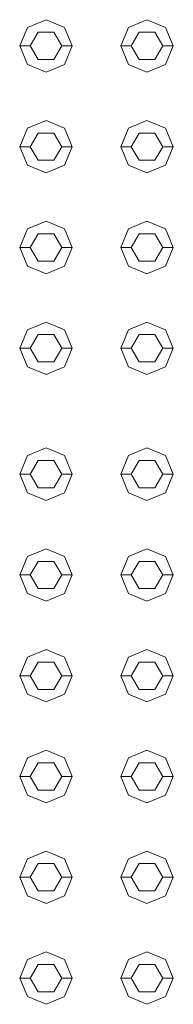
# Model space of a CAD drawing. Header units: millimetres. Extents: x -261 to 187, y -214 to 106.
# Tile 627 of 656: x -212.8544 to -212.7813, y 13.8261 to 14.296. Entities that reach past the tile are written whole.
import ezdxf

# ---------------------------------------------------------------- set-up
doc = ezdxf.new("R2010")
doc.units = ezdxf.units.MM
doc.header["$LTSCALE"] = 0.005
doc.header["$MEASUREMENT"] = 0
doc.layers.add('IFC-Elemento construtivo genérico-Contorno', color=9, linetype='Continuous', lineweight=5)

msp = doc.modelspace()

# ---------------------------------------------------------------- linework, layer by layer
at = {"layer": 'IFC-Elemento construtivo genérico-Contorno', "lineweight": 5}
for p, q in [((-212.85075, 14.2923), (-212.8419, 14.29597)), ((-212.8419, 14.29597), (-212.83304, 14.2923)), ((-212.80266, 14.2923), (-212.79381, 14.29597)), ((-212.79381, 14.29597), (-212.78495, 14.2923)), ((-212.85442, 14.28344), (-212.85075, 14.2923)), ((-212.84941, 14.28344), (-212.84565, 14.28996)), ((-212.84565, 14.28996), (-212.83814, 14.28996)), ((-212.83814, 14.28996), (-212.83438, 14.28344)), ((-212.83304, 14.2923), (-212.82937, 14.28344)), ((-212.80633, 14.28344), (-212.80266, 14.2923)), ((-212.80132, 14.28344), (-212.79756, 14.28996)), ((-212.79756, 14.28996), (-212.79005, 14.28996)), ((-212.79005, 14.28996), (-212.78629, 14.28344)), ((-212.78495, 14.2923), (-212.78128, 14.28344)), ((-212.85442, 14.28344), (-212.84941, 14.28344)), ((-212.85442, 14.28344), (-212.85075, 14.27459)), ((-212.84941, 14.28344), (-212.84565, 14.27694)), ((-212.83814, 14.27694), (-212.83438, 14.28344)), ((-212.83438, 14.28344), (-212.82937, 14.28344)), ((-212.83304, 14.27459), (-212.82937, 14.28344)), ((-212.80633, 14.28344), (-212.80132, 14.28344)), ((-212.80633, 14.28344), (-212.80266, 14.27459)), ((-212.80132, 14.28344), (-212.79756, 14.27694)), ((-212.79005, 14.27694), (-212.78629, 14.28344)), ((-212.78629, 14.28344), (-212.78128, 14.28344)), ((-212.78495, 14.27459), (-212.78128, 14.28344)), ((-212.84565, 14.27694), (-212.83814, 14.27694)), ((-212.79756, 14.27694), (-212.79005, 14.27694)), ((-212.85075, 14.27459), (-212.8419, 14.27092)), ((-212.8419, 14.27092), (-212.83304, 14.27459)), ((-212.80266, 14.27459), (-212.79381, 14.27092)), ((-212.79381, 14.27092), (-212.78495, 14.27459)), ((-212.85075, 14.24421), (-212.8419, 14.24788)), ((-212.8419, 14.24788), (-212.83304, 14.24421)), ((-212.80266, 14.24421), (-212.79381, 14.24788)), ((-212.79381, 14.24788), (-212.78495, 14.24421)), ((-212.85442, 14.23535), (-212.85075, 14.24421)), ((-212.83304, 14.24421), (-212.82937, 14.23535)), ((-212.80633, 14.23535), (-212.80266, 14.24421)), ((-212.78495, 14.24421), (-212.78128, 14.23535)), ((-212.84941, 14.23535), (-212.84565, 14.24186)), ((-212.84565, 14.24186), (-212.83814, 14.24186)), ((-212.83814, 14.24186), (-212.83438, 14.23535)), ((-212.80132, 14.23535), (-212.79756, 14.24186)), ((-212.79756, 14.24186), (-212.79005, 14.24186)), ((-212.79005, 14.24186), (-212.78629, 14.23535)), ((-212.85442, 14.23535), (-212.84941, 14.23535)), ((-212.85442, 14.23535), (-212.85075, 14.2265)), ((-212.84941, 14.23535), (-212.84565, 14.22885)), ((-212.83814, 14.22885), (-212.83438, 14.23535)), ((-212.83438, 14.23535), (-212.82937, 14.23535)), ((-212.83304, 14.2265), (-212.82937, 14.23535)), ((-212.80633, 14.23535), (-212.80132, 14.23535)), ((-212.80633, 14.23535), (-212.80266, 14.2265)), ((-212.80132, 14.23535), (-212.79756, 14.22885)), ((-212.79005, 14.22885), (-212.78629, 14.23535)), ((-212.78629, 14.23535), (-212.78128, 14.23535)), ((-212.78495, 14.2265), (-212.78128, 14.23535)), ((-212.84565, 14.22885), (-212.83814, 14.22885)), ((-212.79756, 14.22885), (-212.79005, 14.22885)), ((-212.85075, 14.2265), (-212.8419, 14.22283)), ((-212.8419, 14.22283), (-212.83304, 14.2265)), ((-212.80266, 14.2265), (-212.79381, 14.22283)), ((-212.79381, 14.22283), (-212.78495, 14.2265)), ((-212.85442, 14.18726), (-212.85075, 14.19612)), ((-212.85075, 14.19612), (-212.8419, 14.19979)), ((-212.8419, 14.19979), (-212.83304, 14.19612)), ((-212.83304, 14.19612), (-212.82937, 14.18726)), ((-212.80633, 14.18726), (-212.80266, 14.19612)), ((-212.80266, 14.19612), (-212.79381, 14.19979)), ((-212.79381, 14.19979), (-212.78495, 14.19612)), ((-212.78495, 14.19612), (-212.78128, 14.18726)), ((-212.84941, 14.18726), (-212.84565, 14.19377)), ((-212.84565, 14.19377), (-212.83814, 14.19377)), ((-212.83814, 14.19377), (-212.83438, 14.18726)), ((-212.80132, 14.18726), (-212.79756, 14.19377)), ((-212.79756, 14.19377), (-212.79005, 14.19377)), ((-212.79005, 14.19377), (-212.78629, 14.18726)), ((-212.85442, 14.18726), (-212.84941, 14.18726)), ((-212.85442, 14.18726), (-212.85075, 14.17841)), ((-212.84941, 14.18726), (-212.84565, 14.18075)), ((-212.83814, 14.18075), (-212.83438, 14.18726)), ((-212.83438, 14.18726), (-212.82937, 14.18726)), ((-212.83304, 14.17841), (-212.82937, 14.18726)), ((-212.80633, 14.18726), (-212.80132, 14.18726)), ((-212.80633, 14.18726), (-212.80266, 14.17841)), ((-212.80132, 14.18726), (-212.79756, 14.18075)), ((-212.79005, 14.18075), (-212.78629, 14.18726)), ((-212.78629, 14.18726), (-212.78128, 14.18726)), ((-212.78495, 14.17841), (-212.78128, 14.18726)), ((-212.85075, 14.17841), (-212.8419, 14.17474)), ((-212.84565, 14.18075), (-212.83814, 14.18075)), ((-212.8419, 14.17474), (-212.83304, 14.17841)), ((-212.80266, 14.17841), (-212.79381, 14.17474)), ((-212.79756, 14.18075), (-212.79005, 14.18075)), ((-212.79381, 14.17474), (-212.78495, 14.17841)), ((-212.85075, 14.14803), (-212.8419, 14.15169)), ((-212.8419, 14.15169), (-212.83304, 14.14803)), ((-212.80266, 14.14803), (-212.79381, 14.15169)), ((-212.79381, 14.15169), (-212.78495, 14.14803)), ((-212.85442, 14.13917), (-212.85075, 14.14803)), ((-212.84941, 14.13917), (-212.84565, 14.14568)), ((-212.84565, 14.14568), (-212.83814, 14.14568)), ((-212.83814, 14.14568), (-212.83438, 14.13917)), ((-212.83304, 14.14803), (-212.82937, 14.13917)), ((-212.80633, 14.13917), (-212.80266, 14.14803)), ((-212.80132, 14.13917), (-212.79756, 14.14568)), ((-212.79756, 14.14568), (-212.79005, 14.14568)), ((-212.79005, 14.14568), (-212.78629, 14.13917)), ((-212.78495, 14.14803), (-212.78128, 14.13917)), ((-212.85442, 14.13917), (-212.84941, 14.13917)), ((-212.85442, 14.13917), (-212.85075, 14.13032)), ((-212.84941, 14.13917), (-212.84565, 14.13266)), ((-212.83814, 14.13266), (-212.83438, 14.13917)), ((-212.83438, 14.13917), (-212.82937, 14.13917)), ((-212.83304, 14.13032), (-212.82937, 14.13917)), ((-212.80633, 14.13917), (-212.80132, 14.13917)), ((-212.80633, 14.13917), (-212.80266, 14.13032)), ((-212.80132, 14.13917), (-212.79756, 14.13266)), ((-212.79005, 14.13266), (-212.78629, 14.13917)), ((-212.78629, 14.13917), (-212.78128, 14.13917)), ((-212.78495, 14.13032), (-212.78128, 14.13917)), ((-212.85075, 14.13032), (-212.8419, 14.12665)), ((-212.84565, 14.13266), (-212.83814, 14.13266)), ((-212.8419, 14.12665), (-212.83304, 14.13032)), ((-212.80266, 14.13032), (-212.79381, 14.12665)), ((-212.79756, 14.13266), (-212.79005, 14.13266)), ((-212.79381, 14.12665), (-212.78495, 14.13032)), ((-212.85442, 14.07906), (-212.85075, 14.08791)), ((-212.85075, 14.08791), (-212.8419, 14.09158)), ((-212.8419, 14.09158), (-212.83304, 14.08791)), ((-212.83304, 14.08791), (-212.82937, 14.07906)), ((-212.80633, 14.07906), (-212.80266, 14.08791)), ((-212.80266, 14.08791), (-212.79381, 14.09158)), ((-212.79381, 14.09158), (-212.78495, 14.08791)), ((-212.78495, 14.08791), (-212.78128, 14.07906)), ((-212.84941, 14.07906), (-212.84565, 14.08556)), ((-212.84565, 14.08556), (-212.83814, 14.08556)), ((-212.83814, 14.08556), (-212.83438, 14.07906)), ((-212.80132, 14.07906), (-212.79756, 14.08556)), ((-212.79756, 14.08556), (-212.79005, 14.08556)), ((-212.79005, 14.08556), (-212.78629, 14.07906)), ((-212.85442, 14.07906), (-212.84941, 14.07906)), ((-212.85442, 14.07906), (-212.85075, 14.0702)), ((-212.84941, 14.07906), (-212.84565, 14.07255)), ((-212.83814, 14.07255), (-212.83438, 14.07906)), ((-212.83438, 14.07906), (-212.82937, 14.07906)), ((-212.83304, 14.0702), (-212.82937, 14.07906)), ((-212.80633, 14.07906), (-212.80132, 14.07906)), ((-212.80633, 14.07906), (-212.80266, 14.0702)), ((-212.80132, 14.07906), (-212.79756, 14.07255)), ((-212.79005, 14.07255), (-212.78629, 14.07906)), ((-212.78629, 14.07906), (-212.78128, 14.07906)), ((-212.78495, 14.0702), (-212.78128, 14.07906)), ((-212.85075, 14.0702), (-212.8419, 14.06653)), ((-212.84565, 14.07255), (-212.83814, 14.07255)), ((-212.8419, 14.06653), (-212.83304, 14.0702)), ((-212.80266, 14.0702), (-212.79381, 14.06653)), ((-212.79756, 14.07255), (-212.79005, 14.07255)), ((-212.79381, 14.06653), (-212.78495, 14.0702)), ((-212.85075, 14.03982), (-212.8419, 14.04349)), ((-212.8419, 14.04349), (-212.83304, 14.03982)), ((-212.80266, 14.03982), (-212.79381, 14.04349)), ((-212.79381, 14.04349), (-212.78495, 14.03982)), ((-212.85442, 14.03097), (-212.85075, 14.03982)), ((-212.84941, 14.03097), (-212.84565, 14.03747)), ((-212.84565, 14.03747), (-212.83814, 14.03747)), ((-212.83814, 14.03747), (-212.83438, 14.03097)), ((-212.83304, 14.03982), (-212.82937, 14.03097)), ((-212.80633, 14.03097), (-212.80266, 14.03982)), ((-212.80132, 14.03097), (-212.79756, 14.03747)), ((-212.79756, 14.03747), (-212.79005, 14.03747)), ((-212.79005, 14.03747), (-212.78629, 14.03097)), ((-212.78495, 14.03982), (-212.78128, 14.03097)), ((-212.85442, 14.03097), (-212.84941, 14.03097)), ((-212.85442, 14.03097), (-212.85075, 14.02211)), ((-212.84941, 14.03097), (-212.84565, 14.02446)), ((-212.83814, 14.02446), (-212.83438, 14.03097)), ((-212.83438, 14.03097), (-212.82937, 14.03097)), ((-212.83304, 14.02211), (-212.82937, 14.03097)), ((-212.80633, 14.03097), (-212.80132, 14.03097)), ((-212.80633, 14.03097), (-212.80266, 14.02211)), ((-212.80132, 14.03097), (-212.79756, 14.02446)), ((-212.79005, 14.02446), (-212.78629, 14.03097)), ((-212.78629, 14.03097), (-212.78128, 14.03097)), ((-212.78495, 14.02211), (-212.78128, 14.03097)), ((-212.85075, 14.02211), (-212.8419, 14.01844)), ((-212.84565, 14.02446), (-212.83814, 14.02446)), ((-212.8419, 14.01844), (-212.83304, 14.02211)), ((-212.80266, 14.02211), (-212.79381, 14.01844)), ((-212.79756, 14.02446), (-212.79005, 14.02446)), ((-212.79381, 14.01844), (-212.78495, 14.02211)), ((-212.85075, 13.99173), (-212.8419, 13.9954)), ((-212.8419, 13.9954), (-212.83304, 13.99173)), ((-212.80266, 13.99173), (-212.79381, 13.9954)), ((-212.79381, 13.9954), (-212.78495, 13.99173)), ((-212.85442, 13.98287), (-212.85075, 13.99173)), ((-212.84941, 13.98287), (-212.84565, 13.98938)), ((-212.84565, 13.98938), (-212.83814, 13.98938)), ((-212.83814, 13.98938), (-212.83438, 13.98287)), ((-212.83304, 13.99173), (-212.82937, 13.98287)), ((-212.80633, 13.98287), (-212.80266, 13.99173)), ((-212.80132, 13.98287), (-212.79756, 13.98938)), ((-212.79756, 13.98938), (-212.79005, 13.98938)), ((-212.79005, 13.98938), (-212.78629, 13.98287)), ((-212.78495, 13.99173), (-212.78128, 13.98287)), ((-212.85442, 13.98287), (-212.84941, 13.98287)), ((-212.85442, 13.98287), (-212.85075, 13.97402)), ((-212.84941, 13.98287), (-212.84565, 13.97637)), ((-212.83814, 13.97637), (-212.83438, 13.98287)), ((-212.83438, 13.98287), (-212.82937, 13.98287)), ((-212.83304, 13.97402), (-212.82937, 13.98287)), ((-212.80633, 13.98287), (-212.80132, 13.98287)), ((-212.80633, 13.98287), (-212.80266, 13.97402)), ((-212.80132, 13.98287), (-212.79756, 13.97637)), ((-212.79005, 13.97637), (-212.78629, 13.98287)), ((-212.78629, 13.98287), (-212.78128, 13.98287)), ((-212.78495, 13.97402), (-212.78128, 13.98287)), ((-212.84565, 13.97637), (-212.83814, 13.97637)), ((-212.79756, 13.97637), (-212.79005, 13.97637)), ((-212.85075, 13.97402), (-212.8419, 13.97035)), ((-212.8419, 13.97035), (-212.83304, 13.97402)), ((-212.80266, 13.97402), (-212.79381, 13.97035)), ((-212.79381, 13.97035), (-212.78495, 13.97402)), ((-212.85075, 13.94364), (-212.8419, 13.94731)), ((-212.8419, 13.94731), (-212.83304, 13.94364)), ((-212.80266, 13.94364), (-212.79381, 13.94731)), ((-212.79381, 13.94731), (-212.78495, 13.94364)), ((-212.85442, 13.93478), (-212.85075, 13.94364)), ((-212.83304, 13.94364), (-212.82937, 13.93478)), ((-212.80633, 13.93478), (-212.80266, 13.94364)), ((-212.78495, 13.94364), (-212.78128, 13.93478)), ((-212.84941, 13.93478), (-212.84565, 13.94129)), ((-212.84565, 13.94129), (-212.83814, 13.94129)), ((-212.83814, 13.94129), (-212.83438, 13.93478)), ((-212.80132, 13.93478), (-212.79756, 13.94129)), ((-212.79756, 13.94129), (-212.79005, 13.94129)), ((-212.79005, 13.94129), (-212.78629, 13.93478)), ((-212.85442, 13.93478), (-212.84941, 13.93478)), ((-212.85442, 13.93478), (-212.85075, 13.92593)), ((-212.84941, 13.93478), (-212.84565, 13.92828)), ((-212.83814, 13.92828), (-212.83438, 13.93478)), ((-212.83438, 13.93478), (-212.82937, 13.93478)), ((-212.83304, 13.92593), (-212.82937, 13.93478)), ((-212.80633, 13.93478), (-212.80132, 13.93478)), ((-212.80633, 13.93478), (-212.80266, 13.92593)), ((-212.80132, 13.93478), (-212.79756, 13.92828)), ((-212.79005, 13.92828), (-212.78629, 13.93478)), ((-212.78629, 13.93478), (-212.78128, 13.93478)), ((-212.78495, 13.92593), (-212.78128, 13.93478)), ((-212.84565, 13.92828), (-212.83814, 13.92828)), ((-212.79756, 13.92828), (-212.79005, 13.92828)), ((-212.85075, 13.92593), (-212.8419, 13.92226)), ((-212.8419, 13.92226), (-212.83304, 13.92593)), ((-212.80266, 13.92593), (-212.79381, 13.92226)), ((-212.79381, 13.92226), (-212.78495, 13.92593)), ((-212.85442, 13.88669), (-212.85075, 13.89555)), ((-212.85075, 13.89555), (-212.8419, 13.89922)), ((-212.8419, 13.89922), (-212.83304, 13.89555)), ((-212.83304, 13.89555), (-212.82937, 13.88669)), ((-212.80633, 13.88669), (-212.80266, 13.89555)), ((-212.80266, 13.89555), (-212.79381, 13.89922)), ((-212.79381, 13.89922), (-212.78495, 13.89555)), ((-212.78495, 13.89555), (-212.78128, 13.88669)), ((-212.84941, 13.88669), (-212.84565, 13.8932)), ((-212.84565, 13.8932), (-212.83814, 13.8932)), ((-212.83814, 13.8932), (-212.83438, 13.88669)), ((-212.80132, 13.88669), (-212.79756, 13.8932)), ((-212.79756, 13.8932), (-212.79005, 13.8932)), ((-212.79005, 13.8932), (-212.78629, 13.88669)), ((-212.85442, 13.88669), (-212.84941, 13.88669)), ((-212.85442, 13.88669), (-212.85075, 13.87783)), ((-212.84941, 13.88669), (-212.84565, 13.88018)), ((-212.83814, 13.88018), (-212.83438, 13.88669)), ((-212.83438, 13.88669), (-212.82937, 13.88669)), ((-212.83304, 13.87783), (-212.82937, 13.88669)), ((-212.80633, 13.88669), (-212.80132, 13.88669)), ((-212.80633, 13.88669), (-212.80266, 13.87783)), ((-212.80132, 13.88669), (-212.79756, 13.88018)), ((-212.79005, 13.88018), (-212.78629, 13.88669)), ((-212.78629, 13.88669), (-212.78128, 13.88669)), ((-212.78495, 13.87783), (-212.78128, 13.88669)), ((-212.85075, 13.87783), (-212.8419, 13.87417)), ((-212.84565, 13.88018), (-212.83814, 13.88018)), ((-212.8419, 13.87417), (-212.83304, 13.87783)), ((-212.80266, 13.87783), (-212.79381, 13.87417)), ((-212.79756, 13.88018), (-212.79005, 13.88018)), ((-212.79381, 13.87417), (-212.78495, 13.87783)), ((-212.85075, 13.84745), (-212.8419, 13.85112)), ((-212.8419, 13.85112), (-212.83304, 13.84745)), ((-212.80266, 13.84745), (-212.79381, 13.85112)), ((-212.79381, 13.85112), (-212.78495, 13.84745)), ((-212.85442, 13.8386), (-212.85075, 13.84745)), ((-212.84941, 13.8386), (-212.84565, 13.8451)), ((-212.84565, 13.8451), (-212.83814, 13.8451)), ((-212.83814, 13.8451), (-212.83438, 13.8386)), ((-212.83304, 13.84745), (-212.82937, 13.8386)), ((-212.80633, 13.8386), (-212.80266, 13.84745)), ((-212.80132, 13.8386), (-212.79756, 13.8451)), ((-212.79756, 13.8451), (-212.79005, 13.8451)), ((-212.79005, 13.8451), (-212.78629, 13.8386)), ((-212.78495, 13.84745), (-212.78128, 13.8386)), ((-212.85442, 13.8386), (-212.84941, 13.8386)), ((-212.85442, 13.8386), (-212.85075, 13.82974)), ((-212.84941, 13.8386), (-212.84565, 13.83209)), ((-212.83814, 13.83209), (-212.83438, 13.8386)), ((-212.83438, 13.8386), (-212.82937, 13.8386)), ((-212.83304, 13.82974), (-212.82937, 13.8386)), ((-212.80633, 13.8386), (-212.80132, 13.8386)), ((-212.80633, 13.8386), (-212.80266, 13.82974)), ((-212.80132, 13.8386), (-212.79756, 13.83209)), ((-212.79005, 13.83209), (-212.78629, 13.8386)), ((-212.78629, 13.8386), (-212.78128, 13.8386)), ((-212.78495, 13.82974), (-212.78128, 13.8386)), ((-212.85075, 13.82974), (-212.8419, 13.82607)), ((-212.84565, 13.83209), (-212.83814, 13.83209)), ((-212.8419, 13.82607), (-212.83304, 13.82974)), ((-212.80266, 13.82974), (-212.79381, 13.82607)), ((-212.79756, 13.83209), (-212.79005, 13.83209)), ((-212.79381, 13.82607), (-212.78495, 13.82974))]:
    msp.add_line(p, q, dxfattribs=at)

doc.saveas('drawing.dxf')
